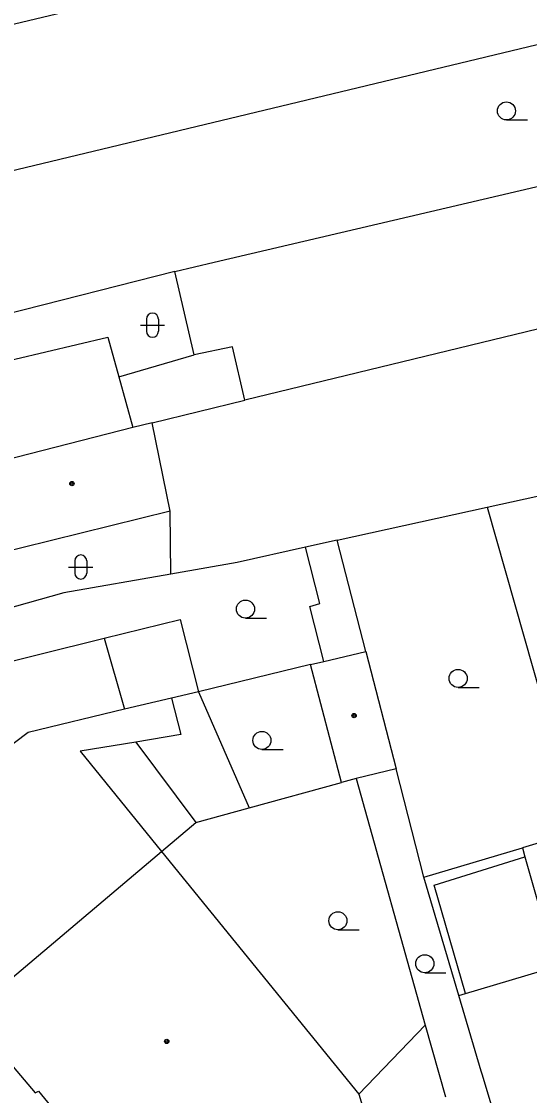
# Model space of a CAD drawing. Extents: x -595546 to -593986, y -1160845 to -1159202.
# Drawn here: x -595211.21 to -595190.16, y -1160550.96 to -1160506.47 of the extents above; entities that cross this region are included whole.
import ezdxf

# ---------------------------------------------------------------- set-up
doc = ezdxf.new("R2010")
doc.units = 0
for name, color, linetype in [('DOP - kresba z DSPS bez souradnic', 7, 'Continuous'), ('DOP - rozhrani ploch obecne', 7, 'Continuous'), ('Level 36', 7, 'Continuous'), ('Level 39', 7, 'Continuous'), ('TM - budovy zdene_ betonove - VP', 7, 'Continuous'), ('TM - letecke snimky - pomocna linie', 7, 'Continuous')]:
    doc.layers.add(name, color=color, linetype=linetype)

msp = doc.modelspace()

# ---------------------------------------------------------------- linework, layer by layer
at = {"layer": 'DOP - kresba z DSPS bez souradnic'}
for points in [[(-595207.17, -1160521.19), (-595204.05, -1160520.28)], [(-595198.85, -1160530.58), (-595199.44, -1160528.25)], [(-595199.27, -1160530.7), (-595198.85, -1160530.58)], [(-595198.69, -1160532.98), (-595199.27, -1160530.7)], [(-595207.79, -1160532.02), (-595204.64, -1160531.24)], [(-595204.64, -1160531.24), (-595203.88, -1160534.23)], [(-595206.47, -1160536.32), (-595203.99, -1160539.65)], [(-595194.11, -1160542.24), (-595190.36, -1160541.07)], [(-595192.82, -1160546.73), (-595194.11, -1160542.24)]]:
    msp.add_lwpolyline(points, dxfattribs=at)
at = {"layer": 'DOP - rozhrani ploch obecne'}
for points in [[(-595212.67, -1160506.84), (-595177.61, -1160498.48)], [(-595212.09, -1160512.77), (-595176.8, -1160504.27)], [(-595203.23, -1160516.43), (-595178.76, -1160510.71)], [(-595204.85, -1160516.83), (-595203.23, -1160516.43)], [(-595204.85, -1160516.83), (-595211.92, -1160518.62)], [(-595204.05, -1160520.28), (-595204.85, -1160516.83)], [(-595187.96, -1160518.75), (-595201.95, -1160522.16)], [(-595202.47, -1160519.95), (-595204.05, -1160520.28)], [(-595201.95, -1160522.16), (-595202.47, -1160519.95)], [(-595205.8, -1160523.09), (-595201.95, -1160522.16)], [(-595191.92, -1160526.59), (-595185.05, -1160525.08)], [(-595205.02, -1160529.36), (-595205.05, -1160526.75)], [(-595198.13, -1160527.96), (-595191.92, -1160526.59)], [(-595191.92, -1160526.59), (-595188.1, -1160540)], [(-595198.13, -1160527.96), (-595199.44, -1160528.25)], [(-595196.94, -1160532.56), (-595198.13, -1160527.96)], [(-595199.44, -1160528.25), (-595202.27, -1160528.88)], [(-595202.27, -1160528.88), (-595205.02, -1160529.36)], [(-595205.02, -1160529.36), (-595209.45, -1160530.14)], [(-595209.45, -1160530.14), (-595214.47, -1160531.54)], [(-595199.24, -1160533.11), (-595203.88, -1160534.23)], [(-595203.88, -1160534.23), (-595204.99, -1160534.5)], [(-595194.54, -1160541.92), (-595195.69, -1160537.43)], [(-595197.35, -1160537.83), (-595194.49, -1160548.04)], [(-595201.78, -1160539.04), (-595197.95, -1160537.99)], [(-595203.99, -1160539.65), (-595201.78, -1160539.04)], [(-595205.41, -1160540.85), (-595203.99, -1160539.65)], [(-595194.54, -1160541.92), (-595190.46, -1160540.7)], [(-595193.09, -1160546.81), (-595194.54, -1160541.92)], [(-595194.49, -1160548.04), (-595197.24, -1160550.9)], [(-595194.49, -1160548.04), (-595193.65, -1160551.02)]]:
    msp.add_lwpolyline(points, dxfattribs=at)
at = {"layer": 'Level 36'}
for p, q in [((-595191.12, -1160510.545), (-595190.245, -1160510.545)), ((-595206.286, -1160519.046), (-595205.286, -1160519.046)), ((-595206.036, -1160518.796), (-595206.036, -1160519.296)), ((-595205.536, -1160518.796), (-595205.536, -1160519.296)), ((-595209.006, -1160528.816), (-595209.006, -1160529.316)), ((-595208.506, -1160528.816), (-595208.506, -1160529.316)), ((-595209.256, -1160529.066), (-595208.256, -1160529.066)), ((-595201.93, -1160531.185), (-595201.055, -1160531.185)), ((-595193.12, -1160534.055), (-595192.245, -1160534.055)), ((-595201.25, -1160536.625), (-595200.375, -1160536.625)), ((-595198.1, -1160544.095), (-595197.225, -1160544.095)), ((-595194.5, -1160545.875), (-595193.625, -1160545.875))]:
    msp.add_line(p, q, dxfattribs=at)
for centre in [(-595191.12, -1160510.17), (-595201.93, -1160530.81), (-595193.12, -1160533.68), (-595201.25, -1160536.25), (-595198.1, -1160543.72), (-595194.5, -1160545.5)]:
    msp.add_circle(centre, 0.375, dxfattribs=at)
for centre, start, end in [((-595205.786, -1160518.796), 0, 180), ((-595205.786, -1160519.296), 180, 0), ((-595208.756, -1160528.816), 0, 180), ((-595208.756, -1160529.316), 180, 0)]:
    msp.add_arc(centre, 0.25, start, end, dxfattribs=at)
at = {"layer": 'Level 39'}
for centre, radius in [((-595209.12, -1160525.61), 0.09), ((-595209.12, -1160525.61), 0.0398), ((-595197.43, -1160535.22), 0.09), ((-595197.43, -1160535.22), 0.0398), ((-595205.19, -1160548.72), 0.09), ((-595205.19, -1160548.72), 0.0398)]:
    msp.add_circle(centre, radius, dxfattribs=at)
at = {"layer": 'TM - budovy zdene_ betonove - VP'}
for points in [[(-595217.92, -1160521.97), (-595207.63, -1160519.54)], [(-595207.63, -1160519.54), (-595207.17, -1160521.19)], [(-595207.17, -1160521.19), (-595206.59, -1160523.28)], [(-595205.8, -1160523.09), (-595206.59, -1160523.28)], [(-595205.05, -1160526.75), (-595205.8, -1160523.09)], [(-595206.59, -1160523.28), (-595214.64, -1160525.34)], [(-595205.05, -1160526.75), (-595212.44, -1160528.58)], [(-595213.24, -1160533.36), (-595207.79, -1160532.02)], [(-595207.79, -1160532.02), (-595206.94, -1160534.96)], [(-595198.69, -1160532.98), (-595196.94, -1160532.56)], [(-595196.94, -1160532.56), (-595195.69, -1160537.43)], [(-595199.24, -1160533.11), (-595198.69, -1160532.98)], [(-595197.95, -1160537.99), (-595199.24, -1160533.11)], [(-595204.99, -1160534.5), (-595206.94, -1160534.96)], [(-595204.99, -1160534.5), (-595204.61, -1160536.01)], [(-595206.94, -1160534.96), (-595210.93, -1160535.92)], [(-595210.93, -1160535.92), (-595218.26, -1160541.46)], [(-595204.61, -1160536.01), (-595206.47, -1160536.32)], [(-595206.47, -1160536.32), (-595208.78, -1160536.69)], [(-595208.78, -1160536.69), (-595205.41, -1160540.85)], [(-595195.69, -1160537.43), (-595197.35, -1160537.83)], [(-595197.35, -1160537.83), (-595197.95, -1160537.99)], [(-595188.1, -1160540), (-595190.46, -1160540.7)], [(-595213.29, -1160547.51), (-595205.41, -1160540.85)], [(-595205.41, -1160540.85), (-595197.24, -1160550.9)], [(-595190.46, -1160540.7), (-595190.36, -1160541.07)], [(-595190.36, -1160541.07), (-595189.06, -1160545.61)], [(-595192.82, -1160546.73), (-595189.06, -1160545.61)], [(-595193.09, -1160546.81), (-595192.82, -1160546.73)], [(-595192.16, -1160549.95), (-595193.09, -1160546.81)], [(-595213.02, -1160548.06), (-595210.64, -1160550.85)], [(-595190.39, -1160555.88), (-595191.99, -1160550.53), (-595192.12, -1160550.08), (-595192.16, -1160549.95)], [(-595210.64, -1160550.85), (-595210.51, -1160550.78)], [(-595210.51, -1160550.78), (-595207.96, -1160553.89)], [(-595197.24, -1160550.9), (-595196.99, -1160551.72), (-595196.91, -1160552), (-595195.96, -1160555.2)]]:
    msp.add_lwpolyline(points, dxfattribs=at)
at = {"layer": 'TM - letecke snimky - pomocna linie'}
msp.add_lwpolyline([(-595203.88, -1160534.23), (-595201.78, -1160539.04)], dxfattribs=at)

doc.saveas('drawing.dxf')
